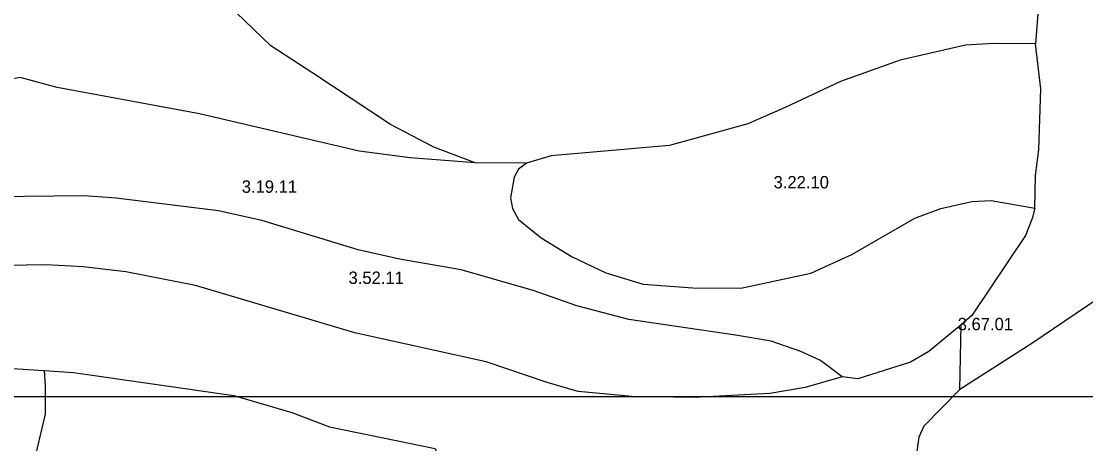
# Model space of a CAD drawing. Extents: x -662500 to -653478, y -1056827 to -1049993.
# Drawn here: x -660772 to -660129, y -1050981 to -1050726 of the extents above; entities that cross this region are included whole.
import ezdxf

# ---------------------------------------------------------------- set-up
doc = ezdxf.new("R2010")
doc.units = 0
doc.layers.add('Vrstva 24', color=7, linetype='Continuous')
doc.layers.add('Vrstva 9', color=7, linetype='Continuous')

msp = doc.modelspace()

# ---------------------------------------------------------------- linework, layer by layer
at = {"layer": 'Vrstva 24'}
for points in [[(-660129.53, -1050610.79), (-660138.7, -1050627.91), (-660142.83, -1050652.42), (-660157.56, -1050718.78), (-660158.98, -1050739.43)], [(-660497.86, -1050811.32), (-660522.92, -1050801.96), (-660549.07, -1050788.2), (-660596.71, -1050756.81), (-660621.49, -1050740.56), (-660642.42, -1050720.46)], [(-660158.98, -1050739.43), (-660184.68, -1050739.15), (-660201.48, -1050740.25), (-660240.86, -1050749.34), (-660276.93, -1050762.28), (-660310.52, -1050777.98), (-660333.1, -1050787.89), (-660380.32, -1050800.83), (-660451.91, -1050807.16), (-660466.75, -1050811.6)], [(-660159.53, -1050838.84), (-660158.98, -1050819.01), (-660157.05, -1050803.59), (-660155.95, -1050766.69), (-660158.98, -1050739.43)], [(-660497.86, -1050811.32), (-660537.23, -1050808.3), (-660567.94, -1050804.44), (-660664.44, -1050781.86), (-660750.63, -1050765.89), (-660773.02, -1050759.9), (-660786.29, -1050762.31), (-660836.4, -1050754.05), (-660865.59, -1050755.15), (-660938.69, -1050767.27), (-660950.67, -1050769.47)], [(-660466.75, -1050811.6), (-660497.86, -1050811.32)], [(-660466.75, -1050811.6), (-660471.73, -1050815.15), (-660474.21, -1050820.11), (-660476.41, -1050832.5), (-660475.31, -1050839.1), (-660471.73, -1050845.71), (-660457.97, -1050856.73), (-660439.24, -1050868.29), (-660418.87, -1050877.93), (-660396.29, -1050884.81), (-660366.28, -1050887.01), (-660337.23, -1050887.29), (-660294.82, -1050878.2), (-660270.04, -1050866.91), (-660232.04, -1050844.89), (-660216.35, -1050839.1), (-660197.63, -1050834.7), (-660185.79, -1050834.15), (-660159.53, -1050838.84)], [(-660275.96, -1050940.9), (-660289.17, -1050930.99), (-660301.01, -1050925.48), (-660318.91, -1050919.15), (-660340.39, -1050915.57), (-660404.96, -1050906.21), (-660436.34, -1050897.95), (-660462.78, -1050888.59), (-660506.42, -1050876.2), (-660543.59, -1050869.59), (-660568.65, -1050864.08), (-660626.89, -1050846.18), (-660653.04, -1050840.4), (-660715, -1050832.69), (-660734.27, -1050831.31), (-660788.65, -1050831.87), (-660805.72, -1050828.84), (-660825.55, -1050828.56), (-660841.52, -1050831.04), (-660866.02, -1050829.94), (-660917.79, -1050831.59), (-660949.43, -1050833.63)], [(-660159.53, -1050838.84), (-660161, -1050845.16), (-660165.13, -1050855.35), (-660197.63, -1050903.81), (-660203.96, -1050909.32)], [(-660275.96, -1050940.9), (-660298.26, -1050947.24), (-660319.74, -1050950.82), (-660365.44, -1050953.29), (-660402.89, -1050952.74), (-660435.66, -1050949.71), (-660454.38, -1050944.21), (-660491.28, -1050931.82), (-660570.71, -1050914.19), (-660666.95, -1050885.56), (-660709.08, -1050877.3), (-660734.96, -1050874.27), (-660757.26, -1050873.17), (-660817.7, -1050873.99), (-660863.96, -1050869.59), (-660906.78, -1050863.81), (-660927.15, -1050860.5), (-660940.62, -1050858.68)], [(-660087.8, -1050870.78), (-660161.28, -1050920.61), (-660204.92, -1050948.42)], [(-660203.96, -1050909.32), (-660223.65, -1050925.56), (-660234.66, -1050931.9), (-660266.6, -1050942.08), (-660275.96, -1050940.9)], [(-660204.92, -1050948.42), (-660203.96, -1050909.32)], [(-660990.88, -1050937.99), (-660990.21, -1050937.87), (-660985.47, -1050937.61), (-660926.33, -1050934.29), (-660865.2, -1050933.47), (-660834.91, -1050932.09), (-660758.36, -1050937.05)], [(-660758.36, -1050937.05), (-660757.86, -1050946.5), (-660757.86, -1050963.3), (-660764.55, -1050991.49)], [(-660758.36, -1050937.05), (-660740.79, -1050938.24), (-660643.86, -1050952.01), (-660608.62, -1050962.47), (-660585.9, -1050971.01), (-660522.02, -1050984.22), (-660517.34, -1050995.79), (-660500.27, -1050993.59), (-660497.24, -1051002.12), (-660472.18, -1051000.19), (-660452.85, -1051001.68)], [(-660204.92, -1050948.42), (-660226.67, -1050970.72), (-660229.7, -1050977.33), (-660231.08, -1050987.24), (-660230.53, -1050997.15), (-660227.5, -1051012.02), (-660219.08, -1051033.89)]]:
    msp.add_lwpolyline(points, dxfattribs=at)
at = {"layer": 'Vrstva 9'}
msp.add_line((-657221.63, -1050952.96), (-661971.63, -1050952.96), dxfattribs=at)

# ---------------------------------------------------------------- texts
at = {"layer": 'Vrstva 24'}
for s, p in [('3.19.11', (-660638.99, -1050829.52)), ('3.22.10', (-660317.44, -1050826.87)), ('3.52.11', (-660574.43, -1050884.63)), ('3.67.01', (-660206.11, -1050912.64))]:
    msp.add_text(s, height=7.5, dxfattribs=at).set_placement(p)

doc.saveas('drawing.dxf')
